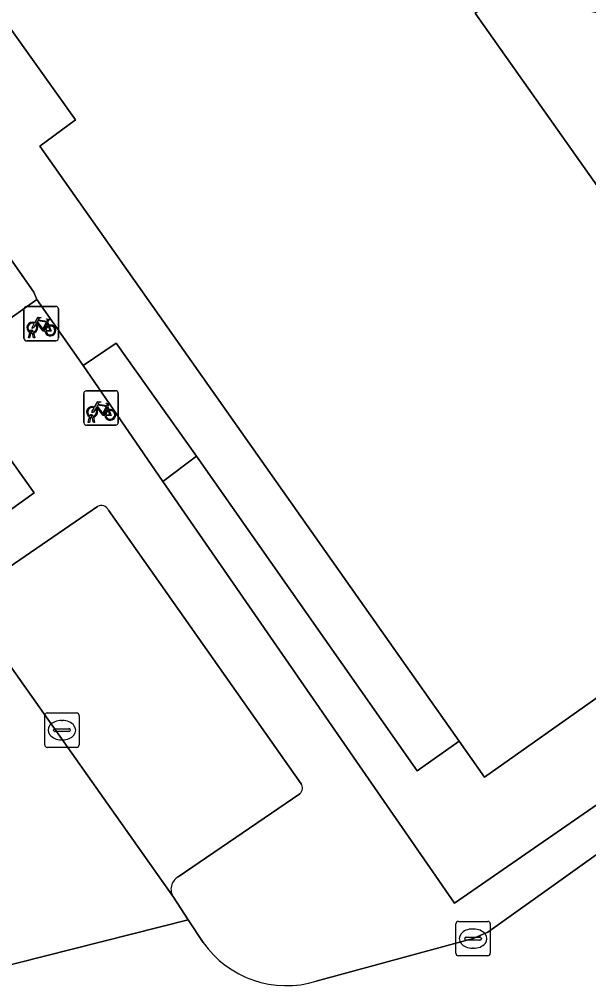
# Model space of a CAD drawing. Extents: x 159352 to 160617, y 385888 to 387323.
# Drawn here: x 160267.44 to 160283.98, y 386879.44 to 386907.5 of the extents above; entities that cross this region are included whole.
import ezdxf

# ---------------------------------------------------------------- set-up
doc = ezdxf.new("R2010")
doc.units = 0
for name, color, linetype in [('IMGEO_Fietsenrek', 7, 'Continuous'), ('IMGEO_Kolk', 7, 'Continuous'), ('IMGEO_Pand', 7, 'Continuous'), ('IMGEO_Parkeervlak_open', 7, 'Continuous'), ('IMGEO_Rijbaan_lokaal_open', 7, 'Continuous'), ('IMGEO_Voetpad_gesloten', 7, 'Continuous'), ('IMGEO_Voetpad_open', 7, 'Continuous')]:
    doc.layers.add(name, color=color, linetype=linetype)

msp = doc.modelspace()

# ---------------------------------------------------------------- linework, layer by layer
at = {"layer": 'IMGEO_Fietsenrek'}
for p, q in [((160267.579, 386898.241), (160267.579, 386899.082)), ((160267.579, 386899.082), (160267.579, 386898.241)), ((160267.654, 386899.166), (160268.495, 386899.166)), ((160268.495, 386899.166), (160267.654, 386899.166)), ((160268.579, 386899.091), (160268.579, 386898.25)), ((160268.579, 386898.25), (160268.579, 386899.091)), ((160268.266, 386898.715), (160268.302, 386898.62)), ((160267.706, 386898.25), (160267.745, 386898.41)), ((160267.775, 386898.398), (160267.74, 386898.25)), ((160267.817, 386898.422), (160267.816, 386898.426)), ((160267.858, 386898.25), (160267.824, 386898.392)), ((160267.848, 386898.433), (160267.849, 386898.426)), ((160267.856, 386898.396), (160267.891, 386898.25)), ((160268.504, 386898.166), (160267.663, 386898.166)), ((160267.663, 386898.166), (160268.504, 386898.166)), ((160267.74, 386898.25), (160267.706, 386898.25)), ((160267.891, 386898.25), (160267.858, 386898.25)), ((160269.393, 386896.715), (160270.234, 386896.715)), ((160270.234, 386896.715), (160269.393, 386896.715)), ((160269.318, 386895.79), (160269.318, 386896.631)), ((160269.318, 386896.631), (160269.318, 386895.79)), ((160270.318, 386896.64), (160270.318, 386895.799)), ((160270.318, 386895.799), (160270.318, 386896.64)), ((160270.005, 386896.264), (160270.041, 386896.169)), ((160269.445, 386895.799), (160269.484, 386895.959)), ((160269.514, 386895.947), (160269.479, 386895.799)), ((160269.556, 386895.971), (160269.555, 386895.975)), ((160269.597, 386895.799), (160269.563, 386895.941)), ((160269.587, 386895.982), (160269.588, 386895.975)), ((160269.595, 386895.945), (160269.63, 386895.799)), ((160270.243, 386895.715), (160269.402, 386895.715)), ((160269.402, 386895.715), (160270.243, 386895.715)), ((160269.479, 386895.799), (160269.445, 386895.799)), ((160269.63, 386895.799), (160269.597, 386895.799))]:
    msp.add_line(p, q, dxfattribs=at)
for points in [[(160267.913, 386898.64), (160267.861, 386898.55), (160267.821, 386898.525), (160267.822, 386898.572), (160267.877, 386898.666)], [(160267.892, 386898.692), (160267.987, 386898.856), (160268.073, 386898.842), (160268.075, 386898.833), (160268.019, 386898.822), (160267.992, 386898.777), (160268.248, 386898.736)], [(160268.188, 386898.448), (160268.138, 386898.448), (160267.947, 386898.699), (160267.928, 386898.667)], [(160268.235, 386898.711), (160267.978, 386898.752), (160267.961, 386898.723), (160268.128, 386898.503), (160268.235, 386898.711)], [(160268.283, 386898.613), (160268.253, 386898.69), (160268.144, 386898.472), (160268.187, 386898.472)], [(160268.248, 386898.736), (160268.273, 386898.785), (160268.267, 386898.789), (160268.244, 386898.793), (160268.232, 386898.8), (160268.231, 386898.803), (160268.233, 386898.808), (160268.328, 386898.793), (160268.33, 386898.783), (160268.32, 386898.77), (160268.308, 386898.764), (160268.294, 386898.77), (160268.266, 386898.715)], [(160268.217, 386898.472), (160268.337, 386898.471), (160268.293, 386898.585)], [(160268.313, 386898.592), (160268.368, 386898.447), (160268.218, 386898.447)], [(160269.631, 386896.241), (160269.726, 386896.405), (160269.812, 386896.391), (160269.814, 386896.382), (160269.758, 386896.371), (160269.731, 386896.326), (160269.987, 386896.285)], [(160269.652, 386896.189), (160269.6, 386896.099), (160269.56, 386896.074), (160269.561, 386896.121), (160269.616, 386896.215)], [(160269.927, 386895.997), (160269.877, 386895.997), (160269.686, 386896.248), (160269.667, 386896.216)], [(160269.974, 386896.26), (160269.717, 386896.301), (160269.7, 386896.272), (160269.867, 386896.052), (160269.974, 386896.26)], [(160270.022, 386896.162), (160269.992, 386896.239), (160269.883, 386896.021), (160269.926, 386896.021)], [(160269.956, 386896.021), (160270.076, 386896.02), (160270.032, 386896.134)], [(160270.052, 386896.141), (160270.107, 386895.996), (160269.957, 386895.996)], [(160269.987, 386896.285), (160270.012, 386896.334), (160270.006, 386896.338), (160269.983, 386896.342), (160269.971, 386896.349), (160269.97, 386896.352), (160269.972, 386896.357), (160270.067, 386896.342), (160270.069, 386896.332), (160270.059, 386896.319), (160270.047, 386896.313), (160270.033, 386896.319), (160270.005, 386896.264)]]:
    msp.add_lwpolyline(points, dxfattribs=at)
for centre, radius, start, end in [((160267.657, 386899.088), 0.0779, 92.4484, 184.2845), ((160267.657, 386899.088), 0.0779, 92.4484, 184.2845), ((160268.501, 386899.088), 0.0779, 2.4484, 94.2845), ((160268.501, 386899.088), 0.0779, 2.4484, 94.2845), ((160267.819, 386898.551), 0.159, 62.6766, 242.1369), ((160267.819, 386898.551), 0.129, 63.3192, 238.903), ((160267.819, 386898.551), 0.129, 283.6043, 43.4302), ((160267.819, 386898.551), 0.159, 283.5766, 46.6042), ((160268.346, 386898.467), 0.159, 187.0065, 105.7708), ((160267.799, 386898.422), 0.0499, 12.8025, 158.6934), ((160267.819, 386898.551), 0.159, 253.9967, 271.7867), ((160267.799, 386898.422), 0.0174, 12.8025, 163.4502), ((160267.819, 386898.551), 0.129, 253.415, 269.0204), ((160268.346, 386898.467), 0.159, 113.3408, 178.3217), ((160268.346, 386898.467), 0.129, 113.923, 177.9556), ((160268.346, 386898.467), 0.129, 188.6715, 104.5883), ((160267.657, 386898.244), 0.0779, 182.4484, 274.2845), ((160267.657, 386898.244), 0.0779, 182.4484, 274.2845), ((160268.501, 386898.244), 0.0779, 272.4484, 4.2845), ((160268.501, 386898.244), 0.0779, 272.4484, 4.2845), ((160269.396, 386896.637), 0.0779, 92.4484, 184.2845), ((160269.396, 386896.637), 0.0779, 92.4484, 184.2845), ((160270.24, 386896.637), 0.0779, 2.4484, 94.2845), ((160270.24, 386896.637), 0.0779, 2.4484, 94.2845), ((160269.558, 386896.1), 0.159, 62.6766, 242.1369), ((160269.558, 386896.1), 0.129, 63.3192, 238.903), ((160269.558, 386896.1), 0.129, 283.6043, 43.4302), ((160269.558, 386896.1), 0.159, 283.5766, 46.6042), ((160270.085, 386896.016), 0.159, 113.3408, 178.3217), ((160270.085, 386896.016), 0.159, 187.0065, 105.7708), ((160270.085, 386896.016), 0.129, 113.923, 177.9556), ((160270.085, 386896.016), 0.129, 188.6715, 104.5883), ((160269.538, 386895.971), 0.0499, 12.8025, 158.6934), ((160269.558, 386896.1), 0.159, 253.9967, 271.7867), ((160269.538, 386895.971), 0.0174, 12.8025, 163.4502), ((160269.558, 386896.1), 0.129, 253.415, 269.0204), ((160269.396, 386895.793), 0.0779, 182.4484, 274.2845), ((160269.396, 386895.793), 0.0779, 182.4484, 274.2845), ((160270.24, 386895.793), 0.0779, 272.4484, 4.2845), ((160270.24, 386895.793), 0.0779, 272.4484, 4.2845)]:
    msp.add_arc(centre, radius, start, end, dxfattribs=at)
at = {"layer": 'IMGEO_Kolk'}
for p, q in [((160268.181, 386886.433), (160268.181, 386887.285)), ((160268.256, 386887.359), (160269.108, 386887.359)), ((160268.669, 386887.139), (160268.694, 386887.139)), ((160269.182, 386887.285), (160269.182, 386886.433)), ((160268.44, 386886.853), (160268.44, 386886.865)), ((160268.483, 386886.902), (160268.881, 386886.902)), ((160268.924, 386886.865), (160268.924, 386886.853)), ((160268.878, 386886.816), (160268.48, 386886.816)), ((160268.692, 386886.579), (160268.667, 386886.579)), ((160269.108, 386886.359), (160268.256, 386886.359)), ((160280.124, 386880.378), (160280.124, 386881.23)), ((160280.199, 386881.304), (160281.051, 386881.304)), ((160281.125, 386881.23), (160281.125, 386880.378)), ((160280.612, 386881.084), (160280.637, 386881.084)), ((160280.383, 386880.798), (160280.383, 386880.81)), ((160280.821, 386880.761), (160280.423, 386880.761)), ((160280.426, 386880.847), (160280.824, 386880.847)), ((160280.867, 386880.81), (160280.867, 386880.798)), ((160280.635, 386880.524), (160280.61, 386880.524)), ((160281.051, 386880.304), (160280.199, 386880.304))]:
    msp.add_line(p, q, dxfattribs=at)
for points in [[(160268.181, 386886.433), (160268.181, 386887.285)], [(160268.256, 386887.359), (160269.108, 386887.359)], [(160269.182, 386887.285), (160269.182, 386886.433)], [(160269.108, 386886.359), (160268.256, 386886.359)], [(160280.124, 386880.378), (160280.124, 386881.23)], [(160280.199, 386881.304), (160281.051, 386881.304)], [(160281.125, 386881.23), (160281.125, 386880.378)], [(160281.051, 386880.304), (160280.199, 386880.304)]]:
    msp.add_lwpolyline(points, dxfattribs=at)
for centre, radius, start, end in [((160268.258, 386887.283), 0.0765, 91.552, 178.448), ((160268.258, 386887.283), 0.0765, 91.552, 178.448), ((160269.106, 386887.283), 0.0765, 1.552, 88.448), ((160269.106, 386887.283), 0.0765, 1.552, 88.448), ((160268.48, 386886.862), 0.0403, 85.8775, 175.7526), ((160268.477, 386886.852), 0.0366, 178.938, 274.7102), ((160268.881, 386886.859), 0.043, 264.8664, 352.4533), ((160268.885, 386886.864), 0.0386, 1.7309, 96.639), ((160268.258, 386886.435), 0.0765, 181.552, 268.448), ((160268.258, 386886.435), 0.0765, 181.552, 268.448), ((160269.106, 386886.435), 0.0765, 271.552, 358.448), ((160269.106, 386886.435), 0.0765, 271.552, 358.448), ((160280.201, 386881.228), 0.0765, 91.552, 178.448), ((160280.201, 386881.228), 0.0765, 91.552, 178.448), ((160281.049, 386881.228), 0.0765, 1.552, 88.448), ((160281.049, 386881.228), 0.0765, 1.552, 88.448), ((160280.423, 386880.807), 0.0403, 85.8775, 175.7526), ((160280.42, 386880.797), 0.0366, 178.938, 274.7102), ((160280.824, 386880.804), 0.043, 264.8664, 352.4533), ((160280.828, 386880.809), 0.0386, 1.7309, 96.639), ((160280.201, 386880.38), 0.0765, 181.552, 268.448), ((160280.201, 386880.38), 0.0765, 181.552, 268.448), ((160281.049, 386880.38), 0.0765, 271.552, 358.448), ((160281.049, 386880.38), 0.0765, 271.552, 358.448)]:
    msp.add_arc(centre, radius, start, end, dxfattribs=at)
for centre, major_axis, ratio, start_param, end_param in [((160268.668, 386886.859), (-0.387, 0.002), 0.722429, 4.712389, 7.853982), ((160268.693, 386886.859), (-0.39, 0.002), 0.717154, 1.570796, 4.712389), ((160280.611, 386880.804), (-0.387, 0.002), 0.722429, 4.712389, 7.853982), ((160280.636, 386880.804), (-0.39, 0.002), 0.717154, 1.570796, 4.712389)]:
    msp.add_ellipse(centre, major_axis=major_axis, ratio=ratio, start_param=start_param, end_param=end_param, dxfattribs=at)
at = {"layer": 'IMGEO_Pand'}
msp.add_lwpolyline([(160266.62, 386908.023), (160269.079, 386904.582), (160268.036, 386903.823), (160280.221, 386886.541), (160280.958, 386885.495), (160284.355, 386887.89), (160286.414, 386889.342), (160287.563, 386887.713), (160289.125, 386888.818), (160292.371, 386891.114), (160291.628, 386892.163), (160291.087, 386892.964), (160280.686, 386907.679), (160281.92, 386908.59), (160282.29, 386908.083), (160284.887, 386907.581), (160285.506, 386911.061), (160259.916, 386947.296)], dxfattribs=at)
at = {"layer": 'IMGEO_Parkeervlak_open'}
for points in [[(160269.716, 386893.353), (160266.154, 386890.916)], [(160275.631, 386885.304), (160270.038, 386893.251)], [(160265.545, 386891.033), (160271.919, 386882.011)], [(160272.058, 386882.595), (160275.593, 386885.011)]]:
    msp.add_lwpolyline(points, dxfattribs=at)
for centre, radius, start, end in [((160269.828, 386893.149), 0.233, 26.0014, 118.8453), ((160275.436, 386885.18), 0.231, 312.8655, 32.3553), ((160272.256, 386882.239), 0.407, 119.0755, 214.1483)]:
    msp.add_arc(centre, radius, start, end, dxfattribs=at)
at = {"layer": 'IMGEO_Rijbaan_lokaal_open'}
for points in [[(160263.936, 386879.413), (160263.99, 386879.24), (160272.349, 386881.354), (160271.919, 386882.011), (160265.545, 386891.033), (160259.997, 386898.879)], [(160285.587, 386884.224), (160281.049, 386880.994), (160280.625, 386880.804), (160276.071, 386879.569)], [(160272.78, 386880.696), (160272.349, 386881.354), (160263.99, 386879.24), (160261.329, 386878.516), (160234.16, 386871.123), (160234.724, 386868.988), (160233.321, 386868.533), (160233.728, 386866.892), (160235.189, 386867.281), (160235.683, 386865.162), (160275.317, 386875.922), (160284.746, 386878.459), (160296.297, 386881.646), (160303.641, 386883.639)]]:
    msp.add_lwpolyline(points, dxfattribs=at)
msp.add_arc((160275.201, 386882.397), 2.959, 215.0972, 287.0954, dxfattribs=at)
at = {"layer": 'IMGEO_Voetpad_gesloten'}
msp.add_lwpolyline([(160265.511, 386894.147), (160266.491, 386892.769), (160267.873, 386893.752), (160266.892, 386895.13)], close=True, dxfattribs=at)
at = {"layer": 'IMGEO_Voetpad_open'}
for points in [[(160284.887, 386907.581), (160282.29, 386908.083), (160281.92, 386908.59), (160280.686, 386907.679), (160291.087, 386892.964), (160292.23, 386893.739), (160284.409, 386904.85), (160284.561, 386905.72)], [(160262.68, 386900.163), (160266.733, 386898.805), (160266.633, 386898.726), (160266.758, 386898.529), (160267.952, 386899.366), (160267.861, 386899.577), (160266.596, 386901.385), (160266.026, 386900.974), (160263.938, 386903.943)], [(160271.611, 386894.082), (160272.589, 386894.812), (160270.254, 386898.101), (160269.299, 386897.447)], [(160267.873, 386893.752), (160266.491, 386892.769), (160265.511, 386894.147), (160266.892, 386895.13)], [(160280.084, 386881.83), (160286.555, 386886.305), (160284.355, 386887.89), (160280.958, 386885.495), (160280.221, 386886.541), (160278.996, 386885.679), (160272.589, 386894.812), (160271.611, 386894.082)]]:
    msp.add_lwpolyline(points, close=True, dxfattribs=at)
for points in [[(160266.596, 386901.385), (160267.861, 386899.577), (160267.952, 386899.366), (160269.299, 386897.447), (160270.254, 386898.101), (160272.589, 386894.812), (160278.996, 386885.679), (160280.221, 386886.541), (160268.036, 386903.823), (160269.079, 386904.582), (160266.62, 386908.023)], [(160303.581, 386889.455), (160303.879, 386889.539), (160305.728, 386890.058), (160310.653, 386891.44), (160304.839, 386900.988), (160302.195, 386899.696), (160293.293, 386893.366), (160291.628, 386892.163), (160292.371, 386891.114), (160292.745, 386890.586), (160289.46, 386888.314), (160286.555, 386886.305), (160280.084, 386881.83), (160271.611, 386894.082), (160269.299, 386897.447), (160267.952, 386899.366), (160266.758, 386898.529)], [(160266.154, 386890.916), (160269.716, 386893.353)], [(160270.038, 386893.251), (160275.631, 386885.304)], [(160275.593, 386885.011), (160272.058, 386882.595)], [(160276.071, 386879.569), (160280.625, 386880.804), (160281.049, 386880.994), (160285.587, 386884.224)], [(160271.919, 386882.011), (160272.349, 386881.354), (160272.78, 386880.696)]]:
    msp.add_lwpolyline(points, dxfattribs=at)
for centre, radius, start, end in [((160269.828, 386893.149), 0.233, 26.0014, 118.8453), ((160275.436, 386885.18), 0.231, 312.8655, 32.3553), ((160272.256, 386882.239), 0.407, 119.0755, 214.1483), ((160275.201, 386882.397), 2.959, 215.0972, 287.0954)]:
    msp.add_arc(centre, radius, start, end, dxfattribs=at)

doc.saveas('drawing.dxf')
